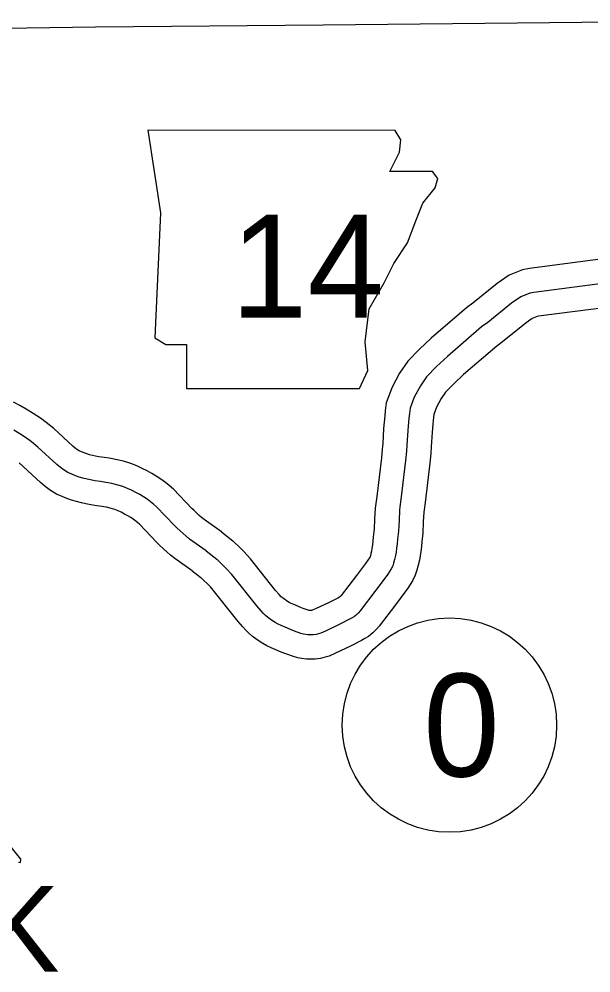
# Model space of a CAD drawing. Extents: x -83719 to 153526, y -11835 to 11446.
# Drawn here: x 11229.3 to 11346.7, y 1169 to 1364.8 of the extents above; entities that cross this region are included whole.
import ezdxf

# ---------------------------------------------------------------- set-up
doc = ezdxf.new("R2010")
doc.units = 0
for name, color, linetype in [('Level 1', 7, 'Continuous'), ('Level 10', 7, 'Continuous'), ('Level 21', 7, 'Continuous'), ('Level 27', 7, 'Continuous'), ('Level 59', 7, 'Continuous'), ('Level 9', 7, 'Continuous')]:
    doc.layers.add(name, color=color, linetype=linetype)

msp = doc.modelspace()

# ---------------------------------------------------------------- linework, layer by layer
at = {"layer": 'Level 1'}
for points in [[(11291.72, 1363.57), (11245, 1363.15), (11155.76, 1361.81), (11067.49, 1360.19), (10979.99, 1359)], [(11412.85, 1364.79), (11344.82, 1364.12), (11291.72, 1363.57)]]:
    msp.add_lwpolyline(points, dxfattribs=at)
at = {"layer": 'Level 10'}
for points in [[(11352.28, 1315.98), (11334.11, 1313.62), (11332.68, 1313.28), (11329.95, 1312.2), (11327.43, 1310.51), (11322.47, 1306.46), (11321.18, 1305.53), (11313.89, 1299.25), (11311.53, 1297.03), (11309.1, 1294.55), (11307.44, 1292.12), (11305.88, 1289.23), (11304.7, 1286.02)], [(11354.21, 1306.15), (11335.91, 1303.77), (11335.69, 1303.71), (11334.64, 1303.3), (11333.4, 1302.46), (11328.55, 1298.52), (11327.37, 1297.67), (11320.58, 1291.82), (11318.54, 1289.9), (11316.86, 1288.18), (11315.99, 1286.9), (11315.02, 1285.11), (11314.46, 1283.58)], [(11236.46, 1280.71), (11234.92, 1281.96), (11233.71, 1282.84), (11232.22, 1283.84), (11230.8, 1284.73), (11229.5, 1285.47), (11228.2, 1286.16)], [(11304.7, 1286.02), (11304.49, 1284.39), (11304.37, 1283.34), (11304.16, 1280.72), (11303.96, 1277.63), (11303.88, 1276.49), (11303.69, 1274.71), (11302.75, 1266.79), (11302.55, 1265.32), (11302.44, 1264.4), (11302.31, 1262.1), (11302.21, 1260.06), (11302.04, 1258.5), (11301.96, 1257.59), (11301.87, 1256.86), (11301.76, 1256.11), (11301.67, 1255.58), (11301.56, 1255.06), (11301.43, 1254.59), (11301.38, 1254.44), (11301.37, 1254.41), (11300.89, 1253.7), (11300.41, 1253.05), (11298.58, 1250.54), (11295.43, 1246.42), (11295.32, 1246.29), (11295.29, 1246.26), (11295.09, 1246.14), (11294.75, 1245.94), (11292.96, 1245.02), (11290.2, 1243.72), (11289.52, 1243.43), (11289.41, 1243.4), (11289.32, 1243.37), (11289.32, 1243.37), (11289.16, 1243.37), (11288.94, 1243.37), (11288.87, 1243.39), (11288.66, 1243.44), (11287.66, 1243.81), (11286.95, 1244.09), (11285.91, 1244.53), (11285.2, 1244.84), (11284.78, 1245.03), (11284.43, 1245.23), (11284.14, 1245.41), (11283.78, 1245.67), (11283.44, 1245.91), (11283.32, 1246.02), (11283.14, 1246.2), (11282.71, 1246.67), (11281.97, 1247.51), (11276.8, 1253.96), (11275.47, 1255.48)], [(11314.46, 1283.58), (11314.33, 1282.4), (11314.14, 1279.99), (11313.94, 1276.96), (11313.84, 1275.62), (11313.63, 1273.59), (11312.67, 1265.52), (11312.47, 1264.05), (11312.41, 1263.53), (11312.3, 1261.56), (11312.18, 1259.27), (11312, 1257.54), (11311.9, 1256.49), (11311.77, 1255.49), (11311.65, 1254.62), (11311.5, 1253.71), (11311.27, 1252.68), (11311, 1251.64), (11310.64, 1250.64), (11310.08, 1249.46), (11309.09, 1247.97), (11308.49, 1247.15), (11306.58, 1244.54), (11303.24, 1240.17), (11302.7, 1239.53), (11301.96, 1238.78), (11301.02, 1238.05), (11300.32, 1237.62), (11299.61, 1237.19), (11297.38, 1236.05), (11294.28, 1234.59), (11292.96, 1234.03), (11292.18, 1233.79), (11291.23, 1233.53), (11290.1, 1233.39), (11289.26, 1233.37), (11288.31, 1233.38), (11287.36, 1233.49), (11286.55, 1233.66), (11285.65, 1233.9), (11284.1, 1234.46), (11283.16, 1234.84), (11282, 1235.33), (11281.09, 1235.72), (11280.19, 1236.14), (11279.37, 1236.6), (11278.6, 1237.08), (11277.92, 1237.56), (11277.26, 1238.04), (11276.49, 1238.7), (11275.88, 1239.32), (11275.27, 1239.99), (11274.3, 1241.09), (11268.59, 1248.22)], [(11270.85, 1259.53), (11267.31, 1262.05), (11266.79, 1262.47), (11266.32, 1262.86), (11265.18, 1263.94), (11264.81, 1264.31), (11261.02, 1268.29), (11260.15, 1269.05), (11259.36, 1269.68), (11258.44, 1270.36), (11257.49, 1270.98), (11256.56, 1271.52), (11255.65, 1272.02), (11254.59, 1272.56), (11253.5, 1273.05), (11252.28, 1273.52), (11250.76, 1274.01), (11249.48, 1274.31), (11248.54, 1274.52), (11247.86, 1274.62), (11246.83, 1274.77), (11245.73, 1274.94), (11245, 1275.08), (11244.41, 1275.2), (11243.77, 1275.36), (11243.26, 1275.52), (11242.72, 1275.71), (11242.12, 1275.95), (11241.68, 1276.15), (11241.33, 1276.36), (11240.91, 1276.66), (11240.39, 1277.11), (11236.46, 1280.71)], [(11264.84, 1251.53), (11261.31, 1254.05), (11260.42, 1254.75), (11259.64, 1255.43), (11258.22, 1256.75), (11257.64, 1257.33), (11254.08, 1261.07), (11253.74, 1261.38), (11253.28, 1261.74), (11252.75, 1262.13), (11252.24, 1262.46), (11251.63, 1262.82), (11250.98, 1263.18), (11250.27, 1263.54), (11249.65, 1263.82), (11248.96, 1264.08), (11248.06, 1264.37), (11247.26, 1264.56), (11246.74, 1264.67), (11246.37, 1264.73), (11245.31, 1264.89), (11244.06, 1265.08), (11243.06, 1265.27), (11242.18, 1265.45), (11241.1, 1265.72), (11240.09, 1266.03), (11239.17, 1266.36), (11238.2, 1266.75), (11237.03, 1267.28), (11235.81, 1268.01), (11234.71, 1268.81), (11233.76, 1269.62), (11229.34, 1273.66)], [(11270.85, 1259.53), (11273.21, 1257.66), (11274.77, 1256.16), (11275.47, 1255.48)], [(11264.84, 1251.53), (11266.62, 1250.13), (11268.59, 1248.22)]]:
    msp.add_lwpolyline(points, dxfattribs=at)
at = {"layer": 'Level 21'}
msp.add_lwpolyline([(11255.79, 1341.96), (11258.33, 1325.04), (11257.2, 1299.38), (11259.46, 1297.97), (11263.69, 1297.97), (11263.69, 1288.95), (11299.21, 1288.95), (11300.91, 1292.62), (11300.34, 1298.54), (11301.19, 1305.3), (11304.29, 1310.66), (11306.26, 1314.61), (11309.08, 1318.84), (11310.78, 1323.35), (11312.19, 1327.02), (11314.72, 1330.12), (11315.29, 1332.09), (11314.16, 1333.5), (11305.42, 1333.5), (11307.39, 1337.45), (11307.67, 1339.99), (11306.5, 1341.94)], close=True, dxfattribs=at)
at = {"layer": 'Level 27'}
msp.add_circle((11317.66, 1219.85), 22, dxfattribs=at)
at = {"layer": 'Level 59'}
for points in [[(11353.25, 1311.07), (11335.01, 1308.69), (11334.18, 1308.5), (11332.29, 1307.75), (11330.41, 1306.49), (11325.51, 1302.49), (11324.27, 1301.6), (11317.24, 1295.53), (11315.03, 1293.46), (11312.98, 1291.36), (11311.71, 1289.51), (11310.45, 1287.17), (11309.61, 1284.89)], [(11309.61, 1284.89), (11309.52, 1284.34), (11309.45, 1283.8), (11309.35, 1282.87), (11309.15, 1280.35), (11308.95, 1277.3), (11308.86, 1276.06), (11308.66, 1274.15), (11307.71, 1266.16), (11307.51, 1264.69), (11307.42, 1263.97), (11307.31, 1261.83), (11307.19, 1259.67), (11307.02, 1258.02), (11306.93, 1257.04), (11306.82, 1256.18), (11306.7, 1255.37), (11306.59, 1254.65), (11306.42, 1253.87), (11306.21, 1253.12), (11306.01, 1252.54), (11305.72, 1251.93), (11304.99, 1250.84), (11304.45, 1250.1), (11302.58, 1247.54), (11299.33, 1243.3), (11299, 1242.91), (11298.64, 1242.54), (11298.15, 1242.16), (11297.7, 1241.88), (11297.18, 1241.57), (11295.17, 1240.54), (11292.24, 1239.15), (11291.24, 1238.73), (11290.79, 1238.59), (11290.28, 1238.45), (11289.71, 1238.38), (11289.21, 1238.37), (11288.62, 1238.38), (11288.16, 1238.43), (11287.71, 1238.52), (11287.16, 1238.67), (11285.88, 1239.14), (11285.05, 1239.46), (11283.95, 1239.93), (11283.14, 1240.28), (11282.49, 1240.59), (11281.9, 1240.92), (11281.37, 1241.24), (11280.85, 1241.62), (11280.35, 1241.98), (11279.9, 1242.36), (11279.51, 1242.76), (11278.99, 1243.33), (11278.13, 1244.3), (11272.97, 1250.75), (11271.85, 1252.02)], [(11233.18, 1276.93), (11231.87, 1278), (11230.85, 1278.73), (11229.49, 1279.65), (11228.24, 1280.43)], [(11267.75, 1255.6), (11264.31, 1258.05), (11263.6, 1258.61), (11262.98, 1259.15), (11261.7, 1260.35), (11261.23, 1260.82), (11257.55, 1264.68), (11256.94, 1265.22), (11256.32, 1265.71), (11255.6, 1266.25), (11254.87, 1266.72), (11254.1, 1267.17), (11253.32, 1267.6), (11252.43, 1268.05), (11251.57, 1268.44), (11250.62, 1268.8), (11249.41, 1269.19), (11248.37, 1269.44), (11247.64, 1269.59), (11247.12, 1269.67), (11246.07, 1269.83), (11244.89, 1270.01), (11244.03, 1270.17), (11243.3, 1270.33), (11242.44, 1270.54), (11241.68, 1270.77), (11240.95, 1271.03), (11240.16, 1271.35), (11239.35, 1271.71), (11238.57, 1272.19), (11237.81, 1272.74), (11237.08, 1273.36), (11233.18, 1276.93)], [(11267.75, 1255.6), (11269.91, 1253.9), (11271.3, 1252.56), (11271.85, 1252.02)]]:
    msp.add_lwpolyline(points, dxfattribs=at)
at = {"layer": 'Level 9'}
msp.add_lwpolyline([(11229.25, 1191.68), (11229.61, 1191.65), (11229.67, 1192.35), (11227.51, 1195.04)], dxfattribs=at)

# ---------------------------------------------------------------- texts
at = {"layer": 'Level 21'}
msp.add_text('14', height=21.12, dxfattribs=at).set_placement((11272.81, 1303.51))
at = {"layer": 'Level 27'}
msp.add_text('0', height=21.12, dxfattribs=at).set_placement((11312.28, 1209.29))
at = {"layer": 'Level 9'}
msp.add_text('TABLE ROCK', height=17.6, dxfattribs=at).set_placement((11088.56, 1169.22))

doc.saveas('drawing.dxf')
